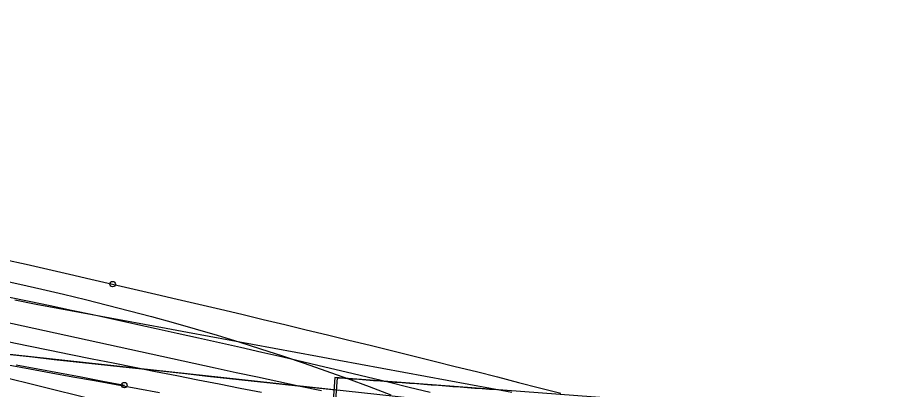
# Model space of a CAD drawing. Extents: x -14 to 1565148, y -25 to 642856.
# Drawn here: x 1564731.62 to 1564744.81, y 636308.05 to 636313.69 of the extents above; entities that cross this region are included whole.
import ezdxf

# ---------------------------------------------------------------- set-up
doc = ezdxf.new("R2010")
doc.units = 0
for name, color, linetype in [('CM_Corridor_Conceptual', 7, 'Continuous'), ('CM_Corridor_Key_Station', 7, 'Continuous'), ('PF_P_Grade_Line', 7, 'Continuous'), ('PV_P_Curb', 7, 'Continuous'), ('PV_P_Saw_Cut_Line', 7, 'Continuous'), ('TR_Turning_Path22', 7, 'Continuous'), ('TR_Turning_Path23', 7, 'Continuous'), ('TR_Turning_Path24', 7, 'Continuous')]:
    doc.layers.add(name, color=color, linetype=linetype)

msp = doc.modelspace()

# ---------------------------------------------------------------- linework, layer by layer
at = {"layer": 'CM_Corridor_Conceptual'}
msp.add_lwpolyline([(1564735.314, 636308.006), (1564734.993, 636308.067), (1564734.673, 636308.129), (1564734.353, 636308.192), (1564734.033, 636308.255), (1564733.712, 636308.318), (1564733.392, 636308.382), (1564733.072, 636308.446), (1564732.751, 636308.511), (1564732.431, 636308.576), (1564732.111, 636308.641), (1564731.79, 636308.707), (1564731.47, 636308.773)], dxfattribs=at)
msp.add_arc((1568701.333, 649423.241), 13708.514, 252.9903048, 253.2132017, dxfattribs=at)
at = {"layer": 'CM_Corridor_Key_Station'}
for points in [[(1564731.477, 636309.456), (1564731.798, 636309.389), (1564732.118, 636309.321), (1564732.439, 636309.253), (1564732.76, 636309.185), (1564733.08, 636309.116), (1564733.4, 636309.046), (1564733.721, 636308.976), (1564734.041, 636308.905), (1564734.361, 636308.834), (1564734.68, 636308.762), (1564735, 636308.69), (1564735.32, 636308.617), (1564735.639, 636308.543), (1564735.958, 636308.469), (1564736.277, 636308.394), (1564736.596, 636308.318), (1564736.915, 636308.242), (1564737.234, 636308.164), (1564737.552, 636308.087), (1564737.87, 636308.008)], [(1564731.478, 636308.422), (1564731.806, 636308.362), (1564732.133, 636308.303), (1564732.461, 636308.243), (1564732.789, 636308.184), (1564733.116, 636308.124), (1564733.444, 636308.065), (1564733.772, 636308.006)]]:
    msp.add_lwpolyline(points, dxfattribs=at)
msp.add_arc((1564931.278, 637403.064), 1115.976, 258.333887, 261.249281, dxfattribs=at)
at = {"layer": 'PF_P_Grade_Line'}
msp.add_line((1564746.906, 636304.408), (1564711.955, 636313.035), dxfattribs=at)
msp.add_arc((1564802.666, 636641.84), 345.393, 252.21047, 264.07246, dxfattribs=at)
at = {"layer": 'PV_P_Curb'}
for p, q in [((1564739.943, 636307.662), (1564721.054, 636309.715)), ((1564736.426, 636308.231), (1564735.544, 636296.484)), ((1564765.145, 636306.075), (1564736.426, 636308.231))]:
    msp.add_line(p, q, dxfattribs=at)
for points in [[(1564731.515, 636308.578), (1564731.847, 636308.542), (1564732.178, 636308.506), (1564732.509, 636308.47), (1564732.841, 636308.434), (1564733.172, 636308.398), (1564733.504, 636308.362), (1564733.835, 636308.326), (1564734.166, 636308.29), (1564734.497, 636308.254), (1564734.829, 636308.218), (1564735.16, 636308.182), (1564735.491, 636308.146), (1564735.822, 636308.11), (1564736.153, 636308.074), (1564736.485, 636308.039)], [(1564735.584, 636296.481), (1564736.466, 636308.228), (1564736.575, 636308.22), (1564736.683, 636308.212), (1564736.792, 636308.204), (1564736.901, 636308.196), (1564737.01, 636308.187), (1564737.119, 636308.179), (1564737.228, 636308.171), (1564737.337, 636308.163), (1564737.447, 636308.155), (1564737.556, 636308.146), (1564737.666, 636308.138), (1564737.776, 636308.13), (1564737.885, 636308.122), (1564737.995, 636308.113), (1564738.105, 636308.105), (1564738.215, 636308.097), (1564738.325, 636308.089), (1564738.435, 636308.08), (1564738.545, 636308.072), (1564738.655, 636308.064), (1564738.766, 636308.056), (1564738.876, 636308.047)]]:
    msp.add_lwpolyline(points, dxfattribs=at)
at = {"layer": 'PV_P_Saw_Cut_Line'}
msp.add_lwpolyline([(1564731.602, 636308.424), (1564731.929, 636308.362), (1564732.257, 636308.3), (1564732.584, 636308.239), (1564732.911, 636308.177), (1564733.239, 636308.116)], dxfattribs=at)
msp.add_circle((1564733.239, 636308.116), 0.0417, dxfattribs=at)
msp.add_arc((1564890.045, 637144.309), 854.018, 258.097595, 259.37633, dxfattribs=at)
at = {"layer": 'TR_Turning_Path22'}
msp.add_lwpolyline([(1564736.222, 636308.027), (1564735.9, 636308.096), (1564735.578, 636308.165), (1564735.256, 636308.234), (1564734.934, 636308.303), (1564734.612, 636308.373), (1564734.29, 636308.443), (1564733.967, 636308.513), (1564733.645, 636308.583), (1564733.322, 636308.654), (1564733, 636308.725), (1564732.677, 636308.796), (1564732.354, 636308.867), (1564732.031, 636308.938), (1564731.708, 636309.009), (1564731.385, 636309.081)], dxfattribs=at)
msp.add_arc((1564636.885, 636043.718), 276.049, 69.66154, 81.89867, dxfattribs=at)
at = {"layer": 'TR_Turning_Path23'}
msp.add_lwpolyline([(1564731.326, 636309.717), (1564731.655, 636309.645), (1564731.988, 636309.571), (1564732.32, 636309.493), (1564732.653, 636309.413), (1564732.985, 636309.33), (1564733.317, 636309.244), (1564733.649, 636309.155), (1564733.98, 636309.064), (1564734.312, 636308.969), (1564734.643, 636308.871), (1564734.973, 636308.77), (1564735.303, 636308.666), (1564735.633, 636308.558), (1564735.962, 636308.447), (1564736.291, 636308.333), (1564736.619, 636308.216), (1564736.946, 636308.095), (1564737.273, 636307.97)], dxfattribs=at)
at = {"layer": 'TR_Turning_Path24'}
for points in [[(1564731.424, 636310.022), (1564731.751, 636309.948), (1564732.079, 636309.873), (1564732.407, 636309.798), (1564732.734, 636309.723), (1564733.062, 636309.647)], [(1564733.062, 636309.647), (1564733.389, 636309.572), (1564733.715, 636309.496), (1564734.041, 636309.419), (1564734.367, 636309.343), (1564734.693, 636309.266), (1564735.018, 636309.189), (1564735.343, 636309.111), (1564735.667, 636309.033), (1564735.992, 636308.955), (1564736.315, 636308.877), (1564736.639, 636308.798), (1564736.962, 636308.719), (1564737.284, 636308.64), (1564737.606, 636308.561), (1564737.928, 636308.481), (1564738.249, 636308.4), (1564738.569, 636308.32), (1564738.889, 636308.239), (1564739.209, 636308.158), (1564739.527, 636308.076), (1564739.846, 636307.994)], [(1564731.579, 636309.406), (1564731.906, 636309.345), (1564732.234, 636309.284), (1564732.561, 636309.223), (1564732.888, 636309.162), (1564733.215, 636309.101), (1564733.543, 636309.04), (1564733.87, 636308.979), (1564734.197, 636308.918), (1564734.525, 636308.858), (1564734.852, 636308.797), (1564735.179, 636308.736), (1564735.507, 636308.675), (1564735.834, 636308.615), (1564736.162, 636308.554), (1564736.489, 636308.493), (1564736.816, 636308.433), (1564737.144, 636308.372), (1564737.471, 636308.312), (1564737.799, 636308.251), (1564738.126, 636308.191), (1564738.453, 636308.131), (1564738.781, 636308.07), (1564739.108, 636308.01)]]:
    msp.add_lwpolyline(points, dxfattribs=at)
msp.add_circle((1564733.062, 636309.647), 0.0417, dxfattribs=at)
msp.add_circle((1564733.062, 636309.647), 0.0417, dxfattribs=at)
msp.add_arc((1565329.897, 639515.775), 3264.966, 258.751409, 259.722246, dxfattribs=at)

# ---------------------------------------------------------------- texts
at = {"layer": 'PF_P_Grade_Line'}
msp.add_text('Gooseneck Horse Trailer', height=2, rotation=346.1348, dxfattribs=at).set_placement((1564710.711, 636309.387))

doc.saveas('drawing.dxf')
